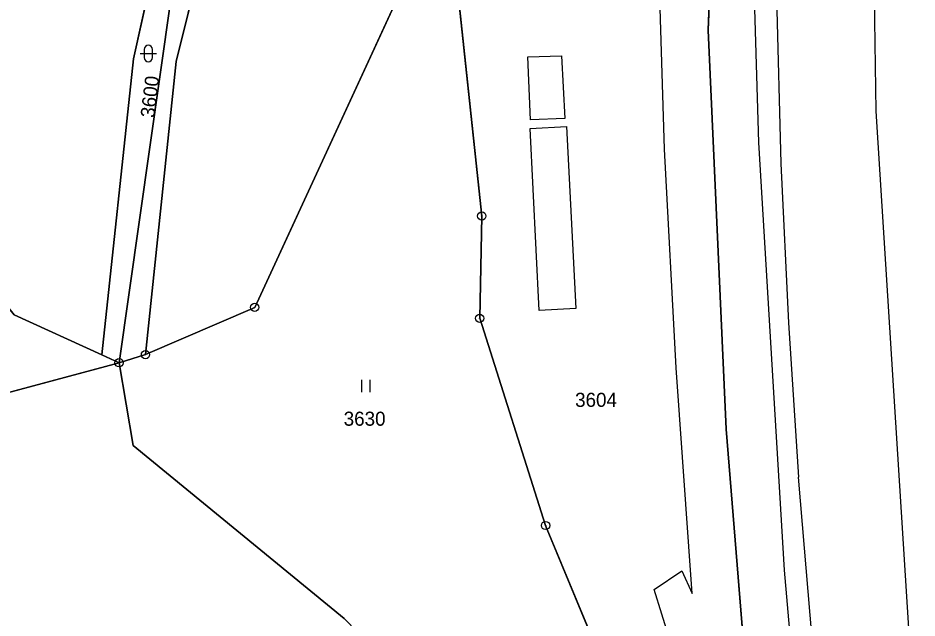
# Model space of a CAD drawing. Extents: x -689422 to -685210, y -987725 to -982160.
# Drawn here: x -687027.4 to -686918.8, y -987606.8 to -987534.3 of the extents above; entities that cross this region are included whole.
import ezdxf

# ---------------------------------------------------------------- set-up
doc = ezdxf.new("R2010")
doc.units = 0
for name, color, linetype in [('KN_Hranice_parcel', 7, 'Continuous'), ('KN_Hranice_parcel_vnitrni_kresba', 7, 'Continuous'), ('KN_Parcelni cisla', 7, 'Continuous'), ('KN_Polygon parcely', 7, 'Continuous'), ('KN_POZEMKY_OSTATNI PLOCHA', 7, 'Continuous'), ('KN_POZEMKY_TTP', 7, 'Continuous'), ('KN_VYUZITI_16_ostatni plocha_silnice', 7, 'Continuous'), ('KN_VYUZITI_27_ostatni plocha_neplodna puda', 7, 'Continuous'), ('KN_Značky bodu BP', 7, 'Continuous'), ('KN_Značky kultur', 7, 'Continuous')]:
    doc.layers.add(name, color=color, linetype=linetype)

msp = doc.modelspace()

# ---------------------------------------------------------------- linework, layer by layer
at = {"layer": 'KN_Hranice_parcel'}
for p, q in [((-686943.83, -987531.47), (-686944, -987535.73)), ((-687015.14, -987575.92), (-687017.23, -987574.96)), ((-687015.14, -987575.92), (-687011.95, -987574.94)), ((-687034.36, -987581.07), (-687015.14, -987575.92))]:
    msp.add_line(p, q, dxfattribs=at)
for points in [[(-687017.23, -987574.96), (-687027.8, -987570.12), (-687040.5, -987554.3), (-687045.67, -987527.67), (-687046.45, -987508.08), (-687056.87, -987467.32), (-687070.05, -987407.03), (-687091.3, -987364.91), (-687111.64, -987310.66), (-687136.18, -987237.14), (-687149.8, -987184.34)], [(-687017.23, -987574.96), (-687013.38, -987539.2), (-687002.86, -987491.47), (-686990.02, -987445.9), (-686989.93, -987436.67), (-686986.84, -987433.15)], [(-686986.84, -987433.15), (-686987.71, -987445.7), (-687000.92, -987490.88), (-687008.92, -987532.3), (-687015.14, -987575.92)], [(-686986.84, -987433.15), (-686984.08, -987433.52), (-686984.69, -987445.33), (-686994.84, -987487.6), (-686999.53, -987504.44), (-687008.25, -987539.51), (-687011.95, -987574.94)], [(-687011.95, -987574.94), (-686998.76, -987569.23), (-686977.57, -987523.3), (-686970.04, -987494.64), (-686965.41, -987486.89)], [(-686960.95, -987512.72), (-686974.19, -987531.43), (-686971.33, -987558.19), (-686971.58, -987570.55), (-686963.63, -987595.58), (-686955.87, -987614.25), (-686954.95, -987625.29), (-686960.51, -987628.05), (-686963.97, -987631.42)], [(-686944, -987535.73), (-686941.82, -987583.94), (-686935.98, -987655.97), (-686935.68, -987659.66), (-686931.52, -987656.41), (-686929.76, -987655.05), (-686927.69, -987653.43), (-686926.78, -987663.3)], [(-687015.14, -987575.92), (-687013.43, -987585.92), (-686987.96, -987606.81), (-686963.97, -987631.42)]]:
    msp.add_lwpolyline(points, dxfattribs=at)
at = {"layer": 'KN_Hranice_parcel_vnitrni_kresba'}
for p, q in [((-686924.17, -987514.34), (-686923.72, -987545.51)), ((-686938.72, -987522.06), (-686937.92, -987549.32)), ((-686949.27, -987550.1), (-686950.02, -987524.5)), ((-686935.82, -987528.59), (-686935.22, -987551.85)), ((-686965.78, -987538.97), (-686961.7, -987538.82)), ((-686965.43, -987546.59), (-686965.78, -987538.97)), ((-686961.7, -987538.82), (-686961.3, -987546.41)), ((-686923.72, -987545.51), (-686918.76, -987624.54)), ((-686961.3, -987546.41), (-686965.43, -987546.59)), ((-686965.49, -987547.61), (-686961.1, -987547.39)), ((-686964.4, -987569.6), (-686965.49, -987547.61)), ((-686961.1, -987547.39), (-686959.98, -987569.38)), ((-686937.92, -987549.32), (-686934.81, -987600.96)), ((-686947.86, -987576.55), (-686949.27, -987550.1)), ((-686935.22, -987551.85), (-686934.28, -987571.09)), ((-686959.98, -987569.38), (-686964.4, -987569.6)), ((-686934.28, -987571.09), (-686933.08, -987589.73)), ((-686945.9, -987603.79), (-686947.86, -987576.55)), ((-686927.69, -987653.43), (-686933.08, -987589.73)), ((-686950.5, -987603.31), (-686947.18, -987601.05)), ((-686947.18, -987601.05), (-686945.9, -987603.79)), ((-686934.81, -987600.96), (-686933.78, -987612.67)), ((-686945.99, -987617.81), (-686950.5, -987603.31))]:
    msp.add_line(p, q, dxfattribs=at)
at = {"layer": 'KN_Polygon parcely'}
for points in [[(-687011.95, -987574.94), (-686998.76, -987569.23), (-686977.57, -987523.3), (-686970.04, -987494.64), (-686965.41, -987486.89), (-686958.92, -987466.99), (-686954.96, -987435.91), (-686956.24, -987414.78), (-686960.12, -987396.02), (-686978.28, -987363.22), (-686989.69, -987335.05), (-687007.63, -987299.27), (-687017.06, -987273.9), (-687023.3, -987248.95), (-687026.9, -987251.12), (-686998.87, -987336.8), (-686990.7, -987373.72), (-686986.84, -987433.15), (-686984.08, -987433.52), (-686984.69, -987445.33), (-686994.84, -987487.6), (-686999.53, -987504.44), (-687008.25, -987539.51)], [(-687017.23, -987574.96), (-687015.14, -987575.92), (-687008.92, -987532.3), (-687000.92, -987490.88), (-686987.71, -987445.7), (-686986.84, -987433.15), (-686989.93, -987436.67), (-686990.02, -987445.9), (-687002.86, -987491.47), (-687013.38, -987539.2)], [(-687011.95, -987574.94), (-687008.25, -987539.51), (-686999.53, -987504.44), (-686994.84, -987487.6), (-686984.69, -987445.33), (-686984.08, -987433.52), (-686986.84, -987433.15), (-686987.71, -987445.7), (-687000.92, -987490.88), (-687008.92, -987532.3), (-687015.14, -987575.92)], [(-687013.43, -987585.92), (-686987.96, -987606.81), (-686963.97, -987631.42), (-686960.51, -987628.05), (-686954.95, -987625.29), (-686955.87, -987614.25), (-686963.63, -987595.58), (-686971.58, -987570.55), (-686971.33, -987558.19), (-686974.19, -987531.43), (-686960.95, -987512.72), (-686960.46, -987496.31), (-686960.01, -987481.04), (-686959.03, -987476.54), (-686965.41, -987486.89), (-686970.04, -987494.64), (-686977.57, -987523.3), (-686998.76, -987569.23), (-687011.95, -987574.94), (-687015.14, -987575.92)], [(-687022.8, -987700.55), (-687014.25, -987712.47), (-686999.33, -987724.6), (-686994.84, -987701.21), (-686983.74, -987686.14), (-686968.7, -987673.71), (-686951.58, -987670.94), (-686957.14, -987647.77), (-686954.08, -987665.08), (-686979.67, -987669.14), (-686982.01, -987651.65), (-686969.47, -987649.76), (-686968.88, -987639.57), (-686965.9, -987633.3), (-686963.97, -987631.42), (-686987.96, -987606.81), (-687013.43, -987585.92), (-687015.14, -987575.92), (-687034.36, -987581.07), (-687043.83, -987583.6), (-687029.16, -987667.14)]]:
    msp.add_lwpolyline(points, close=True, dxfattribs=at)
for points in [[(-686934.53, -987388.95), (-686942.18, -987438.97), (-686943.11, -987445.02), (-686944.77, -987457.59), (-686945.78, -987465.28), (-686941.33, -987469.48), (-686943.25, -987517.06), (-686943.83, -987531.47), (-686944, -987535.73), (-686941.82, -987583.94), (-686935.98, -987655.97), (-686935.68, -987659.66), (-686931.52, -987656.41), (-686929.76, -987655.05), (-686927.69, -987653.43), (-686926.78, -987663.3)], [(-687089.79, -987416.24), (-687069.89, -987453.95), (-687072.18, -987464.03), (-687069.84, -987474.75), (-687064.02, -987482.28), (-687055.69, -987504.13), (-687049.9, -987531.11), (-687054.59, -987533.38), (-687055.12, -987549.76), (-687034.36, -987581.07), (-687015.14, -987575.92), (-687017.23, -987574.96), (-687027.8, -987570.12), (-687040.5, -987554.3), (-687045.67, -987527.67), (-687046.45, -987508.08), (-687056.87, -987467.32), (-687070.05, -987407.03)], [(-687070.05, -987407.03), (-687056.87, -987467.32), (-687046.45, -987508.08), (-687045.67, -987527.67), (-687040.5, -987554.3), (-687027.8, -987570.12), (-687017.23, -987574.96), (-687013.38, -987539.2), (-687002.86, -987491.47), (-686990.02, -987445.9), (-686989.93, -987436.67), (-686986.84, -987433.15)], [(-686935.98, -987655.97), (-686941.82, -987583.94), (-686944, -987535.73), (-686943.83, -987531.47), (-686949.97, -987518.48), (-686960.46, -987496.31), (-686960.95, -987512.72), (-686974.19, -987531.43), (-686971.33, -987558.19), (-686971.58, -987570.55), (-686963.63, -987595.58), (-686955.87, -987614.25)]]:
    msp.add_lwpolyline(points, dxfattribs=at)
at = {"layer": 'KN_POZEMKY_OSTATNI PLOCHA'}
for p, q in [((-687013.38, -987539.2), (-687002.86, -987491.47)), ((-686999.53, -987504.44), (-687008.25, -987539.51)), ((-686971.33, -987558.19), (-686974.19, -987531.43)), ((-686943.83, -987531.47), (-686944, -987535.73)), ((-686944, -987535.73), (-686943.83, -987531.47)), ((-687008.92, -987532.3), (-687015.14, -987575.92)), ((-687015.14, -987575.92), (-687008.92, -987532.3)), ((-686944, -987535.73), (-686941.82, -987583.94)), ((-686941.82, -987583.94), (-686944, -987535.73)), ((-687017.23, -987574.96), (-687013.38, -987539.2)), ((-687008.25, -987539.51), (-687011.95, -987574.94)), ((-686971.58, -987570.55), (-686971.33, -987558.19)), ((-686963.63, -987595.58), (-686971.58, -987570.55)), ((-687015.14, -987575.92), (-687017.23, -987574.96)), ((-687011.95, -987574.94), (-687015.14, -987575.92)), ((-686941.82, -987583.94), (-686935.98, -987655.97)), ((-686935.98, -987655.97), (-686941.82, -987583.94)), ((-686955.87, -987614.25), (-686963.63, -987595.58))]:
    msp.add_line(p, q, dxfattribs=at)
at = {"layer": 'KN_POZEMKY_TTP'}
for p, q in [((-687002.86, -987491.47), (-687013.38, -987539.2)), ((-687008.25, -987539.51), (-686999.53, -987504.44)), ((-686998.76, -987569.23), (-686977.57, -987523.3)), ((-686977.57, -987523.3), (-686998.76, -987569.23)), ((-686974.19, -987531.43), (-686971.33, -987558.19)), ((-687013.38, -987539.2), (-687017.23, -987574.96)), ((-687011.95, -987574.94), (-687008.25, -987539.51)), ((-686971.33, -987558.19), (-686971.58, -987570.55)), ((-687011.95, -987574.94), (-686998.76, -987569.23)), ((-686998.76, -987569.23), (-687011.95, -987574.94)), ((-687017.23, -987574.96), (-687027.8, -987570.12)), ((-687027.8, -987570.12), (-687017.23, -987574.96)), ((-686971.58, -987570.55), (-686963.63, -987595.58)), ((-687017.23, -987574.96), (-687015.14, -987575.92)), ((-687015.14, -987575.92), (-687011.95, -987574.94)), ((-687015.14, -987575.92), (-687034.36, -987581.07)), ((-687034.36, -987581.07), (-687015.14, -987575.92)), ((-687013.43, -987585.92), (-687015.14, -987575.92)), ((-687015.14, -987575.92), (-687013.43, -987585.92)), ((-686987.96, -987606.81), (-687013.43, -987585.92)), ((-687013.43, -987585.92), (-686987.96, -987606.81)), ((-686963.63, -987595.58), (-686955.87, -987614.25))]:
    msp.add_line(p, q, dxfattribs=at)
at = {"layer": 'KN_VYUZITI_16_ostatni plocha_silnice'}
for p, q in [((-686971.33, -987558.19), (-686974.19, -987531.43)), ((-686943.83, -987531.47), (-686944, -987535.73)), ((-686944, -987535.73), (-686943.83, -987531.47)), ((-686944, -987535.73), (-686941.82, -987583.94)), ((-686941.82, -987583.94), (-686944, -987535.73)), ((-686971.58, -987570.55), (-686971.33, -987558.19)), ((-686963.63, -987595.58), (-686971.58, -987570.55)), ((-686941.82, -987583.94), (-686935.98, -987655.97)), ((-686935.98, -987655.97), (-686941.82, -987583.94)), ((-686955.87, -987614.25), (-686963.63, -987595.58))]:
    msp.add_line(p, q, dxfattribs=at)
at = {"layer": 'KN_VYUZITI_27_ostatni plocha_neplodna puda'}
for p, q in [((-687013.38, -987539.2), (-687002.86, -987491.47)), ((-686999.53, -987504.44), (-687008.25, -987539.51)), ((-687008.92, -987532.3), (-687015.14, -987575.92)), ((-687015.14, -987575.92), (-687008.92, -987532.3)), ((-687017.23, -987574.96), (-687013.38, -987539.2)), ((-687008.25, -987539.51), (-687011.95, -987574.94)), ((-687015.14, -987575.92), (-687017.23, -987574.96)), ((-687011.95, -987574.94), (-687015.14, -987575.92))]:
    msp.add_line(p, q, dxfattribs=at)
at = {"layer": 'KN_Značky bodu BP'}
for centre, radius in [((-686971.33, -987558.19), 0.5), ((-686971.33, -987558.19), 0.0303), ((-686998.76, -987569.23), 0.5), ((-686998.76, -987569.23), 0.0303), ((-686971.58, -987570.55), 0.5), ((-686971.58, -987570.55), 0.0303), ((-687011.95, -987574.94), 0.5), ((-687011.95, -987574.94), 0.0303), ((-687015.14, -987575.92), 0.5), ((-687015.14, -987575.92), 0.0303), ((-686963.63, -987595.58), 0.5), ((-686963.63, -987595.58), 0.0303)]:
    msp.add_circle(centre, radius, dxfattribs=at)
at = {"layer": 'KN_Značky kultur'}
for p, q in [((-687012.1, -987538.06), (-687012.1, -987539.06)), ((-687011.1, -987539.06), (-687011.1, -987538.06)), ((-687012.6, -987538.56), (-687010.6, -987538.56)), ((-686985.83, -987579.47), (-686985.83, -987577.97)), ((-686984.83, -987579.47), (-686984.83, -987577.97))]:
    msp.add_line(p, q, dxfattribs=at)
for centre, start, end in [((-687011.6, -987538.06), 0, 180), ((-687011.6, -987539.06), 180, 359.9879)]:
    msp.add_arc(centre, 0.5, start, end, dxfattribs=at)

# ---------------------------------------------------------------- texts
at = {"layer": 'KN_Parcelni cisla'}
msp.add_text('3600', height=1.7, rotation=83, dxfattribs=at).set_placement((-687010.88, -987546.39))
for s, p in [('3604', (-686960.06, -987581.25)), ('3630', (-686988.01, -987583.53))]:
    msp.add_text(s, height=1.7, dxfattribs=at).set_placement(p)

doc.saveas('drawing.dxf')
